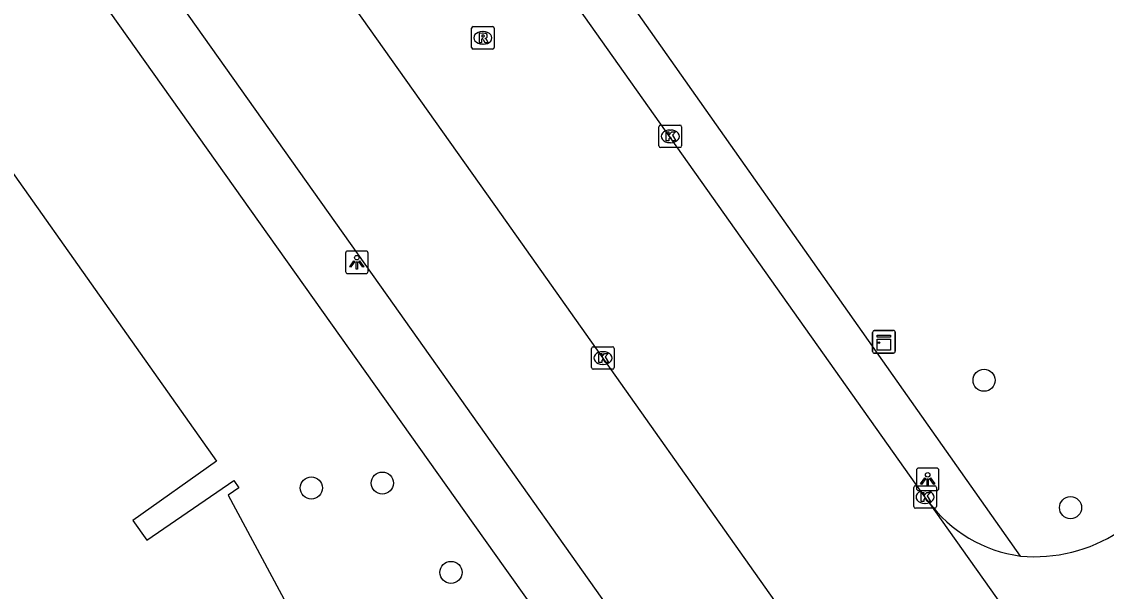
# Model space of a CAD drawing. Extents: x 159353 to 160616, y 385893 to 387321.
# Drawn here: x 160007.2 to 160055.18, y 387136.3 to 387161.5 of the extents above; entities that cross this region are included whole.
import ezdxf

# ---------------------------------------------------------------- set-up
doc = ezdxf.new("R2010")
doc.units = 0
for name, color, linetype in [('IMGEO_Boom', 7, 'Continuous'), ('IMGEO_Kast', 7, 'Continuous'), ('IMGEO_Kolk', 7, 'Continuous'), ('IMGEO_Lichtpunt', 7, 'Continuous'), ('IMGEO_Pand', 7, 'Continuous'), ('IMGEO_Rijbaan_lokaal_gesloten', 7, 'Continuous'), ('IMGEO_Rijbaan_lokaal_open', 7, 'Continuous'), ('IMGEO_Rioolput', 7, 'Continuous'), ('IMGEO_Voetpad_open', 7, 'Continuous')]:
    doc.layers.add(name, color=color, linetype=linetype)

msp = doc.modelspace()

# ---------------------------------------------------------------- linework, layer by layer
at = {"layer": 'IMGEO_Boom'}
for centre in [(160049.775, 387145.636), (160020.017, 387140.871), (160023.156, 387141.085), (160053.598, 387139.999), (160026.192, 387137.135)]:
    msp.add_circle(centre, 0.489, dxfattribs=at)
at = {"layer": 'IMGEO_Kast'}
for p, q in [((160044.844, 387146.912), (160044.844, 387147.753)), ((160044.844, 387147.753), (160044.844, 387146.912)), ((160044.919, 387147.837), (160045.76, 387147.837)), ((160045.76, 387147.837), (160044.919, 387147.837)), ((160045.844, 387147.762), (160045.844, 387146.921)), ((160045.844, 387146.921), (160045.844, 387147.762)), ((160045.769, 387146.837), (160044.928, 387146.837)), ((160044.928, 387146.837), (160045.769, 387146.837))]:
    msp.add_line(p, q, dxfattribs=at)
for points in [[(160045.039, 387147.627), (160045.639, 387147.627), (160045.639, 387147.542), (160045.039, 387147.542), (160045.039, 387147.627)], [(160045.039, 387147.452), (160045.639, 387147.452), (160045.639, 387146.963), (160045.039, 387146.963), (160045.039, 387147.452)]]:
    msp.add_lwpolyline(points, dxfattribs=at)
msp.add_circle((160045.123, 387147.301), 0.0377, dxfattribs=at)
for centre, start, end in [((160044.922, 387147.759), 92.4484, 184.2845), ((160044.922, 387147.759), 92.4484, 184.2845), ((160045.766, 387147.759), 2.4484, 94.2845), ((160045.766, 387147.759), 2.4484, 94.2845), ((160044.922, 387146.915), 182.4484, 274.2845), ((160044.922, 387146.915), 182.4484, 274.2845), ((160045.766, 387146.915), 272.4484, 4.2845), ((160045.766, 387146.915), 272.4484, 4.2845)]:
    msp.add_arc(centre, 0.0779, start, end, dxfattribs=at)
at = {"layer": 'IMGEO_Kolk'}
for p, q in [((160035.393, 387156.002), (160035.393, 387156.854)), ((160035.468, 387156.928), (160036.32, 387156.928)), ((160035.881, 387156.708), (160035.906, 387156.708)), ((160036.394, 387156.854), (160036.394, 387156.002)), ((160035.904, 387156.148), (160035.879, 387156.148)), ((160036.32, 387155.928), (160035.468, 387155.928)), ((160032.415, 387146.194), (160032.415, 387147.046)), ((160032.49, 387147.12), (160033.342, 387147.12)), ((160033.416, 387147.046), (160033.416, 387146.194)), ((160032.903, 387146.9), (160032.928, 387146.9)), ((160033.342, 387146.12), (160032.49, 387146.12)), ((160032.926, 387146.34), (160032.901, 387146.34)), ((160046.664, 387140.044), (160046.664, 387140.896)), ((160046.739, 387140.97), (160047.591, 387140.97)), ((160047.665, 387140.896), (160047.665, 387140.044)), ((160047.152, 387140.75), (160047.177, 387140.75)), ((160047.591, 387139.97), (160046.739, 387139.97)), ((160047.175, 387140.19), (160047.15, 387140.19))]:
    msp.add_line(p, q, dxfattribs=at)
for points in [[(160035.393, 387156.002), (160035.393, 387156.854)], [(160035.468, 387156.928), (160036.32, 387156.928)], [(160035.714, 387156.628), (160035.837, 387156.628), (160035.837, 387156.477), (160035.967, 387156.628), (160036.131, 387156.628), (160035.985, 387156.477), (160036.138, 387156.228), (160035.986, 387156.228), (160035.901, 387156.392), (160035.837, 387156.325), (160035.837, 387156.228), (160035.714, 387156.228), (160035.714, 387156.628)], [(160036.394, 387156.854), (160036.394, 387156.002)], [(160036.32, 387155.928), (160035.468, 387155.928)], [(160032.415, 387146.194), (160032.415, 387147.046)], [(160032.49, 387147.12), (160033.342, 387147.12)], [(160033.416, 387147.046), (160033.416, 387146.194)], [(160032.736, 387146.82), (160032.859, 387146.82), (160032.859, 387146.669), (160032.989, 387146.82), (160033.153, 387146.82), (160033.007, 387146.669), (160033.16, 387146.42), (160033.008, 387146.42), (160032.923, 387146.584), (160032.859, 387146.517), (160032.859, 387146.42), (160032.736, 387146.42), (160032.736, 387146.82)], [(160033.342, 387146.12), (160032.49, 387146.12)], [(160046.664, 387140.044), (160046.664, 387140.896)], [(160046.739, 387140.97), (160047.591, 387140.97)], [(160047.665, 387140.896), (160047.665, 387140.044)], [(160046.985, 387140.67), (160047.108, 387140.67), (160047.108, 387140.519), (160047.238, 387140.67), (160047.402, 387140.67), (160047.256, 387140.519), (160047.409, 387140.27), (160047.257, 387140.27), (160047.172, 387140.434), (160047.108, 387140.367), (160047.108, 387140.27), (160046.985, 387140.27), (160046.985, 387140.67)], [(160047.591, 387139.97), (160046.739, 387139.97)]]:
    msp.add_lwpolyline(points, dxfattribs=at)
for centre, start, end in [((160035.47, 387156.852), 91.552, 178.448), ((160035.47, 387156.852), 91.552, 178.448), ((160036.318, 387156.852), 1.552, 88.448), ((160036.318, 387156.852), 1.552, 88.448), ((160035.47, 387156.004), 181.552, 268.448), ((160035.47, 387156.004), 181.552, 268.448), ((160036.318, 387156.004), 271.552, 358.448), ((160036.318, 387156.004), 271.552, 358.448), ((160032.492, 387147.044), 91.552, 178.448), ((160032.492, 387147.044), 91.552, 178.448), ((160033.34, 387147.044), 1.552, 88.448), ((160033.34, 387147.044), 1.552, 88.448), ((160032.492, 387146.196), 181.552, 268.448), ((160032.492, 387146.196), 181.552, 268.448), ((160033.34, 387146.196), 271.552, 358.448), ((160033.34, 387146.196), 271.552, 358.448), ((160046.741, 387140.894), 91.552, 178.448), ((160046.741, 387140.894), 91.552, 178.448), ((160047.589, 387140.894), 1.552, 88.448), ((160047.589, 387140.894), 1.552, 88.448), ((160046.741, 387140.046), 181.552, 268.448), ((160046.741, 387140.046), 181.552, 268.448), ((160047.589, 387140.046), 271.552, 358.448), ((160047.589, 387140.046), 271.552, 358.448)]:
    msp.add_arc(centre, 0.0765, start, end, dxfattribs=at)
for centre, major_axis, ratio, start_param, end_param in [((160035.88, 387156.428), (-0.387, 0.002), 0.722429, 4.712389, 7.853982), ((160035.905, 387156.428), (-0.39, 0.002), 0.717154, 1.570796, 4.712389), ((160032.902, 387146.62), (-0.387, 0.002), 0.722429, 4.712389, 7.853982), ((160032.927, 387146.62), (-0.39, 0.002), 0.717154, 1.570796, 4.712389), ((160047.151, 387140.47), (-0.387, 0.002), 0.722429, 4.712389, 7.853982), ((160047.176, 387140.47), (-0.39, 0.002), 0.717154, 1.570796, 4.712389)]:
    msp.add_ellipse(centre, major_axis=major_axis, ratio=ratio, start_param=start_param, end_param=end_param, dxfattribs=at)
at = {"layer": 'IMGEO_Lichtpunt'}
for p, q in [((160022.43, 387151.355), (160021.622, 387151.355)), ((160022.43, 387151.355), (160021.622, 387151.355)), ((160021.528, 387151.26), (160021.528, 387150.453)), ((160021.528, 387151.26), (160021.528, 387150.453)), ((160022.524, 387150.453), (160022.524, 387151.26)), ((160022.524, 387150.453), (160022.524, 387151.26)), ((160021.622, 387150.359), (160022.43, 387150.359)), ((160021.622, 387150.359), (160022.43, 387150.359)), ((160047.683, 387141.752), (160046.875, 387141.752)), ((160047.683, 387141.752), (160046.875, 387141.752)), ((160046.781, 387141.657), (160046.781, 387140.85)), ((160046.781, 387141.657), (160046.781, 387140.85)), ((160047.777, 387140.85), (160047.777, 387141.657)), ((160047.777, 387140.85), (160047.777, 387141.657)), ((160046.875, 387140.756), (160047.683, 387140.756)), ((160046.875, 387140.756), (160047.683, 387140.756))]:
    msp.add_line(p, q, dxfattribs=at)
for points in [[(160021.902, 387150.924), (160021.941, 387150.896), (160021.753, 387150.634), (160021.715, 387150.661), (160021.902, 387150.924)], [(160022.004, 387150.876), (160022.051, 387150.876), (160022.051, 387150.554), (160022.004, 387150.554), (160022.004, 387150.876)], [(160022.114, 387150.896), (160022.152, 387150.923), (160022.339, 387150.661), (160022.3, 387150.633), (160022.114, 387150.896)], [(160047.155, 387141.321), (160047.194, 387141.293), (160047.006, 387141.031), (160046.968, 387141.058), (160047.155, 387141.321)], [(160047.257, 387141.273), (160047.304, 387141.273), (160047.304, 387140.951), (160047.257, 387140.951), (160047.257, 387141.273)], [(160047.367, 387141.293), (160047.405, 387141.32), (160047.592, 387141.058), (160047.553, 387141.03), (160047.367, 387141.293)]]:
    msp.add_lwpolyline(points, dxfattribs=at)
for centre in [(160022.027, 387151.058), (160047.28, 387141.455)]:
    msp.add_circle(centre, 0.0994, dxfattribs=at)
for centre, start, end in [((160021.622, 387151.26), 90, 180), ((160021.622, 387151.26), 90, 180), ((160022.43, 387151.26), 0, 90), ((160022.43, 387151.26), 0, 90), ((160021.622, 387150.453), 180, 270), ((160021.622, 387150.453), 180, 270), ((160022.43, 387150.453), 270, 0), ((160022.43, 387150.453), 270, 360), ((160046.875, 387141.657), 90, 180), ((160046.875, 387141.657), 90, 180), ((160047.683, 387141.657), 0, 90), ((160047.683, 387141.657), 0, 90), ((160046.875, 387140.85), 180, 270), ((160046.875, 387140.85), 180, 270), ((160047.683, 387140.85), 270, 0), ((160047.683, 387140.85), 270, 360)]:
    msp.add_arc(centre, 0.0946, start, end, dxfattribs=at)
at = {"layer": 'IMGEO_Pand'}
msp.add_lwpolyline([(160001.337, 387162.54), (160015.824, 387142.057), (160012.121, 387139.438), (160012.745, 387138.556), (160016.584, 387141.196), (160016.805, 387140.87), (160016.335, 387140.551), (160021.18, 387131.539)], dxfattribs=at)
at = {"layer": 'IMGEO_Rijbaan_lokaal_gesloten'}
for points in [[(160047.308, 387140.274), (160021.246, 387177.071)], [(160011.943, 387176.223), (160014.138, 387173.098), (160028.417, 387152.971), (160043.137, 387132.147)], [(160047.308, 387140.274), (160057.013, 387126.577)]]:
    msp.add_lwpolyline(points, dxfattribs=at)
at = {"layer": 'IMGEO_Rijbaan_lokaal_open'}
for centre, radius, start, end in [((160052.201, 387143.88), 6.078, 216.389, 262.3543), ((160052.012, 387144.642), 6.814, 264.779, 303.0759)]:
    msp.add_arc(centre, radius, start, end, dxfattribs=at)
at = {"layer": 'IMGEO_Rioolput'}
for p, q in [((160027.103, 387160.36), (160027.103, 387161.212)), ((160027.178, 387161.286), (160028.03, 387161.286)), ((160027.591, 387161.066), (160027.616, 387161.066)), ((160028.104, 387161.212), (160028.104, 387160.36)), ((160027.614, 387160.506), (160027.589, 387160.506)), ((160028.03, 387160.286), (160027.178, 387160.286))]:
    msp.add_line(p, q, dxfattribs=at)
for points in [[(160027.103, 387160.36), (160027.103, 387161.212)], [(160027.178, 387161.286), (160028.03, 387161.286)], [(160027.692, 387160.984), (160027.44, 387160.986), (160027.44, 387160.586)], [(160027.618, 387160.905), (160027.564, 387160.905), (160027.564, 387160.824)], [(160028.104, 387161.212), (160028.104, 387160.36)], [(160027.44, 387160.586), (160027.564, 387160.586), (160027.564, 387160.748), (160027.575, 387160.748)], [(160027.564, 387160.824), (160027.616, 387160.824)], [(160027.622, 387160.719), (160027.693, 387160.586), (160027.833, 387160.586), (160027.768, 387160.712)], [(160028.03, 387160.286), (160027.178, 387160.286)]]:
    msp.add_lwpolyline(points, dxfattribs=at)
for centre, radius, start, end in [((160027.18, 387161.21), 0.0765, 91.552, 178.448), ((160027.18, 387161.21), 0.0765, 91.552, 178.448), ((160027.624, 387160.809), 0.0964, 77.0061, 93.1865), ((160027.638, 387160.866), 0.0378, 276.6634, 79.6772), ((160027.691, 387160.874), 0.109, 350.3612, 89.416), ((160028.028, 387161.21), 0.0765, 1.552, 88.448), ((160028.028, 387161.21), 0.0765, 1.552, 88.448), ((160027.574, 387160.695), 0.0533, 26.0293, 88.6989), ((160027.6, 387161.013), 0.19, 274.7715, 282.9687), ((160027.689, 387160.874), 0.112, 277.5842, 350.9817), ((160027.673, 387160.659), 0.108, 29.5134, 73.7905), ((160027.18, 387160.362), 0.0765, 181.552, 268.448), ((160027.18, 387160.362), 0.0765, 181.552, 268.448), ((160028.028, 387160.362), 0.0765, 271.552, 358.448), ((160028.028, 387160.362), 0.0765, 271.552, 358.448)]:
    msp.add_arc(centre, radius, start, end, dxfattribs=at)
for centre, major_axis, ratio, start_param, end_param in [((160027.59, 387160.786), (-0.387, 0.002), 0.722429, 4.712389, 7.853982), ((160027.615, 387160.786), (-0.39, 0.002), 0.717154, 1.570796, 4.712389)]:
    msp.add_ellipse(centre, major_axis=major_axis, ratio=ratio, start_param=start_param, end_param=end_param, dxfattribs=at)
at = {"layer": 'IMGEO_Voetpad_open'}
for points in [[(160051.392, 387137.856), (160013.295, 387191.917)], [(160040.642, 387132.347), (160037.191, 387129.901), (160023.376, 387149.397), (160009.09, 387169.534), (160007.273, 387172.121), (160011.786, 387175.319)], [(160007.547, 387166.933), (160026.357, 387140.437), (160028.581, 387137.317), (160032.972, 387131.157)]]:
    msp.add_lwpolyline(points, dxfattribs=at)

doc.saveas('drawing.dxf')
